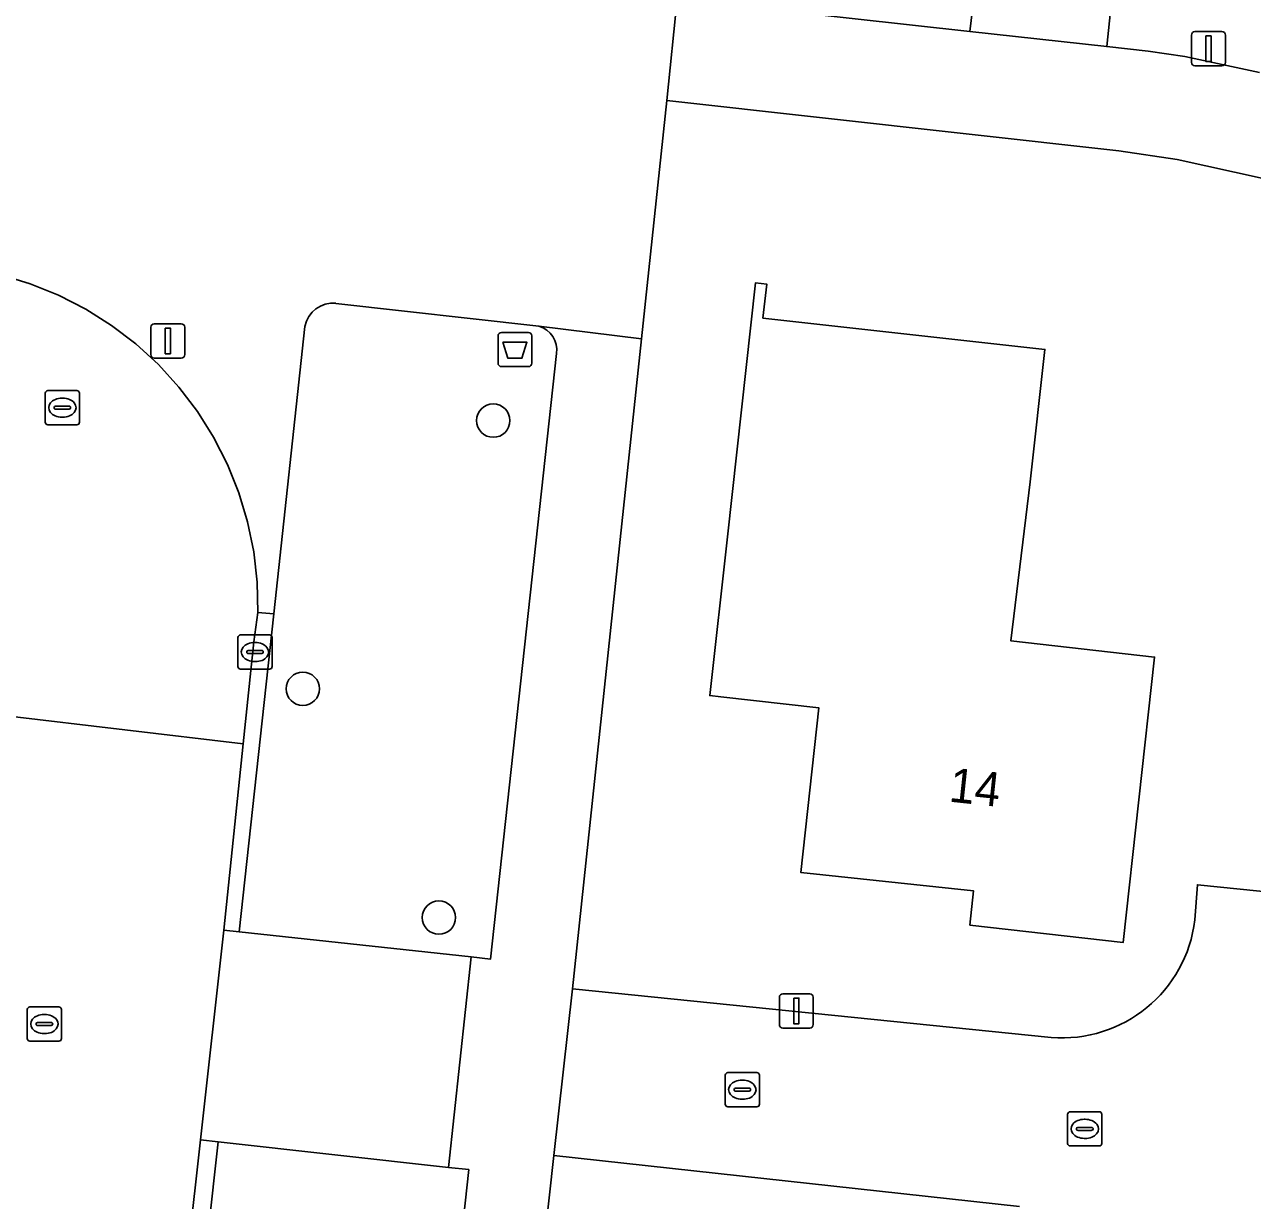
# Model space of a CAD drawing. Extents: x 161928 to 163071, y 386474 to 387428.
# Drawn here: x 162386.46 to 162422.4, y 386624.08 to 386658.51 of the extents above; entities that cross this region are included whole.
import ezdxf

# ---------------------------------------------------------------- set-up
doc = ezdxf.new("R2010")
doc.units = 0
for name, color, linetype in [('IMGEO_Afvalbak', 7, 'Continuous'), ('IMGEO_Boom', 7, 'Continuous'), ('IMGEO_Erf', 7, 'Continuous'), ('IMGEO_Groenvoorziening', 7, 'Continuous'), ('IMGEO_Kolk', 7, 'Continuous'), ('IMGEO_Lichtmast', 7, 'Continuous'), ('IMGEO_Pand', 7, 'Continuous'), ('IMGEO_Pand_nummerreeks', 7, 'Continuous'), ('IMGEO_Rijbaan_lokaal_open', 7, 'Continuous'), ('IMGEO_Rioolput', 7, 'Continuous'), ('IMGEO_Verkeersbordpaal', 7, 'Continuous'), ('IMGEO_Voetpad_open', 7, 'Continuous')]:
    doc.layers.add(name, color=color, linetype=linetype)

msp = doc.modelspace()

# ---------------------------------------------------------------- linework, layer by layer
at = {"layer": 'IMGEO_Afvalbak'}
for p, q in [((162400.417, 386649.497), (162401.207, 386649.497)), ((162401.207, 386649.497), (162400.417, 386649.497)), ((162400.317, 386648.597), (162400.317, 386649.397)), ((162400.317, 386649.397), (162400.317, 386648.597)), ((162401.307, 386649.397), (162401.307, 386648.597)), ((162401.307, 386648.597), (162401.307, 386649.397)), ((162401.207, 386648.497), (162400.417, 386648.497)), ((162400.417, 386648.497), (162401.207, 386648.497))]:
    msp.add_line(p, q, dxfattribs=at)
msp.add_lwpolyline([(162400.46, 386649.211), (162401.164, 386649.211), (162401.015, 386648.741), (162400.609, 386648.741), (162400.46, 386649.211)], dxfattribs=at)
for centre, start, end in [((162400.417, 386649.397), 90, 180), ((162400.417, 386649.397), 90, 180), ((162401.207, 386649.397), 0, 90), ((162401.207, 386649.397), 360, 90), ((162400.417, 386648.597), 180, 270), ((162400.417, 386648.597), 180, 270), ((162401.207, 386648.597), 270, 0), ((162401.207, 386648.597), 270, 0)]:
    msp.add_arc(centre, 0.1, start, end, dxfattribs=at)
at = {"layer": 'IMGEO_Boom'}
for centre in [(162400.177, 386646.917), (162394.604, 386639.064), (162398.586, 386632.365)]:
    msp.add_circle(centre, 0.489, dxfattribs=at)
at = {"layer": 'IMGEO_Erf'}
for points in [[(162454.731, 386634.129), (162429.842, 386651.007), (162427.559, 386652.217), (162425.176, 386653.219), (162422.714, 386654.003), (162420.192, 386654.565), (162418.483, 386654.813), (162405.257, 386656.292), (162404.515, 386649.308), (162403.939, 386643.891), (162402.493, 386630.278), (162416.503, 386628.855)], [(162415.579, 386623.904), (162401.954, 386625.399), (162400.548, 386612.657), (162395.336, 386564.99), (162414.895, 386562.738), (162421.638, 386561.962), (162444.564, 386594.917), (162445.356, 386594.4), (162447.893, 386598.102), (162459.435, 386614.943), (162461.829, 386626.715), (162463.03, 386628.501), (162454.731, 386634.129)], [(162420.711, 386632.302), (162420.785, 386633.326), (162432.793, 386632.1), (162431.191, 386617.163), (162419.313, 386618.428), (162419.342, 386619.587)]]:
    msp.add_lwpolyline(points, dxfattribs=at)
msp.add_lwpolyline([(162418.612, 386631.634), (162414.13, 386632.145), (162414.233, 386633.15), (162409.177, 386633.69), (162409.706, 386638.511), (162406.834, 386638.832), (162406.516, 386638.868), (162407.029, 386643.515), (162407.85, 386650.95), (162408.183, 386650.914), (162408.072, 386649.92), (162416.322, 386649.002), (162415.89, 386645.126), (162415.322, 386640.472), (162419.535, 386639.992)], close=True, dxfattribs=at)
msp.add_arc((162416.824, 386632.755), 3.913, 265.2956, 353.3499, dxfattribs=at)
at = {"layer": 'IMGEO_Groenvoorziening'}
for points in [[(162423.214, 386690.791), (162422.18, 386689.408), (162421.457, 386687.841), (162421.075, 386686.157), (162420.097, 386676.753), (162418.828, 386664.56), (162418.132, 386657.869), (162419.347, 386657.734), (162420.414, 386657.578), (162422.602, 386657.107)], [(162401.514, 386649.68), (162395.575, 386650.351)], [(162394.666, 386649.673), (162393.751, 386641.26), (162392.738, 386631.952), (162399.536, 386631.212), (162400.099, 386631.151), (162402.028, 386648.883)], [(162399.459, 386624.985), (162398.864, 386625.051), (162392.123, 386625.803), (162387.805, 386586.742), (162387.016, 386579.921)], [(162394.525, 386579.576), (162399.459, 386624.985)]]:
    msp.add_lwpolyline(points, dxfattribs=at)
for points in [[(162418.132, 386657.869), (162418.828, 386664.56), (162415.396, 386668.743), (162414.605, 386662.262), (162414.123, 386658.314)], [(162414.605, 386662.262), (162404.676, 386663.37), (162404.487, 386661.681), (162391.797, 386663.097), (162391.553, 386660.896), (162395.131, 386660.509), (162395.102, 386660.372), (162395.484, 386660.338), (162405.564, 386659.264), (162414.123, 386658.314)]]:
    msp.add_lwpolyline(points, close=True, dxfattribs=at)
for centre, radius, start, end in [((162395.486, 386649.522), 0.834, 83.8813, 169.5553), ((162401.309, 386648.983), 0.726, 352.0635, 73.5739)]:
    msp.add_arc(centre, radius, start, end, dxfattribs=at)
at = {"layer": 'IMGEO_Kolk'}
for p, q in [((162392.704, 386639.714), (162392.704, 386640.566)), ((162392.779, 386640.64), (162393.631, 386640.64)), ((162393.705, 386640.566), (162393.705, 386639.714)), ((162392.963, 386640.134), (162392.963, 386640.146)), ((162393.006, 386640.183), (162393.404, 386640.183)), ((162393.192, 386640.42), (162393.217, 386640.42)), ((162393.447, 386640.146), (162393.447, 386640.134)), ((162393.401, 386640.097), (162393.003, 386640.097)), ((162393.215, 386639.86), (162393.19, 386639.86)), ((162393.631, 386639.64), (162392.779, 386639.64)), ((162406.967, 386626.899), (162406.967, 386627.751)), ((162407.042, 386627.825), (162407.894, 386627.825)), ((162407.455, 386627.605), (162407.48, 386627.605)), ((162407.968, 386627.751), (162407.968, 386626.899)), ((162407.226, 386627.319), (162407.226, 386627.331)), ((162407.664, 386627.282), (162407.266, 386627.282)), ((162407.269, 386627.368), (162407.667, 386627.368)), ((162407.71, 386627.331), (162407.71, 386627.319)), ((162407.894, 386626.825), (162407.042, 386626.825)), ((162407.478, 386627.045), (162407.453, 386627.045)), ((162416.989, 386625.753), (162416.989, 386626.605)), ((162417.064, 386626.679), (162417.916, 386626.679)), ((162417.477, 386626.459), (162417.502, 386626.459)), ((162417.99, 386626.605), (162417.99, 386625.753)), ((162417.248, 386626.173), (162417.248, 386626.185)), ((162417.686, 386626.136), (162417.288, 386626.136)), ((162417.291, 386626.222), (162417.689, 386626.222)), ((162417.732, 386626.185), (162417.732, 386626.173)), ((162417.5, 386625.899), (162417.475, 386625.899)), ((162417.916, 386625.679), (162417.064, 386625.679))]:
    msp.add_line(p, q, dxfattribs=at)
for points in [[(162392.704, 386639.714), (162392.704, 386640.566)], [(162392.779, 386640.64), (162393.631, 386640.64)], [(162393.705, 386640.566), (162393.705, 386639.714)], [(162393.631, 386639.64), (162392.779, 386639.64)], [(162406.967, 386626.899), (162406.967, 386627.751)], [(162407.042, 386627.825), (162407.894, 386627.825)], [(162407.968, 386627.751), (162407.968, 386626.899)], [(162407.894, 386626.825), (162407.042, 386626.825)], [(162416.989, 386625.753), (162416.989, 386626.605)], [(162417.064, 386626.679), (162417.916, 386626.679)], [(162417.99, 386626.605), (162417.99, 386625.753)], [(162417.916, 386625.679), (162417.064, 386625.679)]]:
    msp.add_lwpolyline(points, dxfattribs=at)
for centre, radius, start, end in [((162392.781, 386640.564), 0.0765, 91.552, 178.448), ((162392.781, 386640.564), 0.0765, 91.552, 178.448), ((162393.629, 386640.564), 0.0765, 1.552, 88.448), ((162393.629, 386640.564), 0.0765, 1.552, 88.448), ((162393.003, 386640.143), 0.0403, 85.8775, 175.7526), ((162393, 386640.133), 0.0366, 178.938, 274.7102), ((162393.404, 386640.14), 0.043, 264.8664, 352.4533), ((162393.408, 386640.145), 0.0386, 1.7309, 96.639), ((162392.781, 386639.716), 0.0765, 181.552, 268.448), ((162392.781, 386639.716), 0.0765, 181.552, 268.448), ((162393.629, 386639.716), 0.0765, 271.552, 358.448), ((162393.629, 386639.716), 0.0765, 271.552, 358.448), ((162407.044, 386627.749), 0.0765, 91.552, 178.448), ((162407.044, 386627.749), 0.0765, 91.552, 178.448), ((162407.892, 386627.749), 0.0765, 1.552, 88.448), ((162407.892, 386627.749), 0.0765, 1.552, 88.448), ((162407.266, 386627.328), 0.0403, 85.8775, 175.7526), ((162407.263, 386627.318), 0.0366, 178.938, 274.7102), ((162407.667, 386627.325), 0.043, 264.8664, 352.4533), ((162407.671, 386627.33), 0.0386, 1.7309, 96.639), ((162407.044, 386626.901), 0.0765, 181.552, 268.448), ((162407.044, 386626.901), 0.0765, 181.552, 268.448), ((162407.892, 386626.901), 0.0765, 271.552, 358.448), ((162407.892, 386626.901), 0.0765, 271.552, 358.448), ((162417.066, 386626.603), 0.0765, 91.552, 178.448), ((162417.066, 386626.603), 0.0765, 91.552, 178.448), ((162417.914, 386626.603), 0.0765, 1.552, 88.448), ((162417.914, 386626.603), 0.0765, 1.552, 88.448), ((162417.288, 386626.182), 0.0403, 85.8775, 175.7526), ((162417.285, 386626.172), 0.0366, 178.938, 274.7102), ((162417.689, 386626.179), 0.043, 264.8664, 352.4533), ((162417.693, 386626.184), 0.0386, 1.7309, 96.639), ((162417.066, 386625.755), 0.0765, 181.552, 268.448), ((162417.066, 386625.755), 0.0765, 181.552, 268.448), ((162417.914, 386625.755), 0.0765, 271.552, 358.448), ((162417.914, 386625.755), 0.0765, 271.552, 358.448)]:
    msp.add_arc(centre, radius, start, end, dxfattribs=at)
for centre, major_axis, ratio, start_param, end_param in [((162393.191, 386640.14), (-0.387, 0.002), 0.722429, 4.712389, 7.853982), ((162393.216, 386640.14), (-0.39, 0.002), 0.717154, 1.570796, 4.712389), ((162407.454, 386627.325), (-0.387, 0.002), 0.722429, 4.712389, 7.853982), ((162407.479, 386627.325), (-0.39, 0.002), 0.717154, 1.570796, 4.712389), ((162417.476, 386626.179), (-0.387, 0.002), 0.722429, 4.712389, 7.853982), ((162417.501, 386626.179), (-0.39, 0.002), 0.717154, 1.570796, 4.712389)]:
    msp.add_ellipse(centre, major_axis=major_axis, ratio=ratio, start_param=start_param, end_param=end_param, dxfattribs=at)
at = {"layer": 'IMGEO_Lichtmast'}
for p, q in [((162390.157, 386648.85), (162390.157, 386649.65)), ((162390.157, 386649.65), (162390.157, 386648.85)), ((162390.257, 386649.75), (162391.047, 386649.75)), ((162391.047, 386649.75), (162390.257, 386649.75)), ((162391.147, 386649.65), (162391.147, 386648.85)), ((162391.147, 386648.85), (162391.147, 386649.65)), ((162391.047, 386648.75), (162390.257, 386648.75)), ((162390.257, 386648.75), (162391.047, 386648.75)), ((162408.652, 386630.132), (162409.442, 386630.132)), ((162409.442, 386630.132), (162408.652, 386630.132)), ((162408.552, 386629.232), (162408.552, 386630.032)), ((162408.552, 386630.032), (162408.552, 386629.232)), ((162409.542, 386630.032), (162409.542, 386629.232)), ((162409.542, 386629.232), (162409.542, 386630.032)), ((162409.442, 386629.132), (162408.652, 386629.132)), ((162408.652, 386629.132), (162409.442, 386629.132))]:
    msp.add_line(p, q, dxfattribs=at)
for points in [[(162390.577, 386649.625), (162390.727, 386649.625), (162390.727, 386648.875), (162390.577, 386648.875), (162390.577, 386649.625)], [(162408.972, 386630.007), (162409.122, 386630.007), (162409.122, 386629.257), (162408.972, 386629.257), (162408.972, 386630.007)]]:
    msp.add_lwpolyline(points, dxfattribs=at)
for centre, start, end in [((162390.257, 386649.65), 90, 180), ((162390.257, 386649.65), 90, 180), ((162391.047, 386649.65), 0, 90), ((162391.047, 386649.65), 360, 90), ((162390.257, 386648.85), 180, 270), ((162390.257, 386648.85), 180, 270), ((162391.047, 386648.85), 270, 0), ((162391.047, 386648.85), 270, 0), ((162408.652, 386630.032), 90, 180), ((162408.652, 386630.032), 90, 180), ((162409.442, 386630.032), 0, 90), ((162409.442, 386630.032), 360, 90), ((162408.652, 386629.232), 180, 270), ((162408.652, 386629.232), 180, 270), ((162409.442, 386629.232), 270, 0), ((162409.442, 386629.232), 270, 0)]:
    msp.add_arc(centre, 0.1, start, end, dxfattribs=at)
at = {"layer": 'IMGEO_Pand'}
msp.add_lwpolyline([(162409.177, 386633.69), (162414.233, 386633.15), (162414.13, 386632.145), (162418.612, 386631.634), (162419.535, 386639.992), (162415.322, 386640.472), (162415.89, 386645.126), (162416.322, 386649.002), (162408.072, 386649.92), (162408.183, 386650.914), (162407.85, 386650.95), (162407.029, 386643.515), (162406.516, 386638.868), (162406.834, 386638.832), (162409.706, 386638.511)], close=True, dxfattribs=at)
at = {"layer": 'IMGEO_Rijbaan_lokaal_open'}
for points in [[(162385.93, 386638.274), (162392.862, 386637.456), (162393.172, 386640.436), (162393.292, 386641.294), (162393.27, 386642.188), (162393.169, 386643.075), (162392.989, 386643.95), (162392.732, 386644.806), (162392.399, 386645.635), (162391.994, 386646.431), (162391.519, 386647.188), (162390.978, 386647.899), (162390.376, 386648.559), (162389.717, 386649.163), (162389.007, 386649.705), (162388.252, 386650.182), (162387.457, 386650.589), (162386.628, 386650.924), (162385.774, 386651.184)], [(162391.61, 386625.86), (162392.296, 386632), (162392.862, 386637.456), (162385.93, 386638.274), (162377.724, 386564.413), (162376.367, 386550.047)], [(162419.342, 386619.587), (162419.313, 386618.428), (162431.191, 386617.163), (162432.793, 386632.1), (162420.785, 386633.326), (162420.711, 386632.302)], [(162416.503, 386628.855), (162402.493, 386630.278), (162401.954, 386625.399), (162415.579, 386623.904)], [(162375.565, 386506.213), (162378.144, 386505.94), (162379.433, 386517.155), (162381.15, 386532.061), (162391.61, 386625.86)]]:
    msp.add_lwpolyline(points, dxfattribs=at)
msp.add_lwpolyline([(162399.536, 386631.212), (162392.738, 386631.952), (162392.296, 386632), (162391.61, 386625.86), (162392.123, 386625.803), (162398.864, 386625.051)], close=True, dxfattribs=at)
msp.add_arc((162416.824, 386632.755), 3.913, 265.2956, 353.3499, dxfattribs=at)
at = {"layer": 'IMGEO_Rioolput'}
for p, q in [((162387.066, 386646.87), (162387.066, 386647.722)), ((162387.141, 386647.796), (162387.993, 386647.796)), ((162388.067, 386647.722), (162388.067, 386646.87)), ((162387.325, 386647.29), (162387.325, 386647.302)), ((162387.368, 386647.339), (162387.766, 386647.339)), ((162387.554, 386647.576), (162387.579, 386647.576)), ((162387.809, 386647.302), (162387.809, 386647.29)), ((162387.763, 386647.253), (162387.365, 386647.253)), ((162387.577, 386647.016), (162387.552, 386647.016)), ((162387.993, 386646.796), (162387.141, 386646.796)), ((162386.615, 386629.748), (162387.467, 386629.748)), ((162386.54, 386628.822), (162386.54, 386629.674)), ((162387.028, 386629.528), (162387.053, 386629.528)), ((162387.541, 386629.674), (162387.541, 386628.822)), ((162386.799, 386629.242), (162386.799, 386629.254)), ((162387.237, 386629.205), (162386.839, 386629.205)), ((162386.842, 386629.291), (162387.24, 386629.291)), ((162387.051, 386628.968), (162387.026, 386628.968)), ((162387.283, 386629.254), (162387.283, 386629.242)), ((162387.467, 386628.748), (162386.615, 386628.748))]:
    msp.add_line(p, q, dxfattribs=at)
for points in [[(162387.066, 386646.87), (162387.066, 386647.722)], [(162387.141, 386647.796), (162387.993, 386647.796)], [(162388.067, 386647.722), (162388.067, 386646.87)], [(162387.993, 386646.796), (162387.141, 386646.796)], [(162386.615, 386629.748), (162387.467, 386629.748)], [(162386.54, 386628.822), (162386.54, 386629.674)], [(162387.541, 386629.674), (162387.541, 386628.822)], [(162387.467, 386628.748), (162386.615, 386628.748)]]:
    msp.add_lwpolyline(points, dxfattribs=at)
for centre, radius, start, end in [((162387.143, 386647.72), 0.0765, 91.552, 178.448), ((162387.143, 386647.72), 0.0765, 91.552, 178.448), ((162387.991, 386647.72), 0.0765, 1.552, 88.448), ((162387.991, 386647.72), 0.0765, 1.552, 88.448), ((162387.365, 386647.299), 0.0403, 85.8775, 175.7526), ((162387.77, 386647.301), 0.0386, 1.7309, 96.639), ((162387.362, 386647.289), 0.0366, 178.938, 274.7102), ((162387.766, 386647.296), 0.043, 264.8664, 352.4533), ((162387.143, 386646.872), 0.0765, 181.552, 268.448), ((162387.143, 386646.872), 0.0765, 181.552, 268.448), ((162387.991, 386646.872), 0.0765, 271.552, 358.448), ((162387.991, 386646.872), 0.0765, 271.552, 358.448), ((162386.617, 386629.672), 0.0765, 91.552, 178.448), ((162386.617, 386629.672), 0.0765, 91.552, 178.448), ((162387.465, 386629.672), 0.0765, 1.552, 88.448), ((162387.465, 386629.672), 0.0765, 1.552, 88.448), ((162386.839, 386629.251), 0.0403, 85.8775, 175.7526), ((162386.836, 386629.241), 0.0366, 178.938, 274.7102), ((162387.24, 386629.248), 0.043, 264.8664, 352.4533), ((162387.244, 386629.253), 0.0386, 1.7309, 96.639), ((162386.617, 386628.824), 0.0765, 181.552, 268.448), ((162386.617, 386628.824), 0.0765, 181.552, 268.448), ((162387.465, 386628.824), 0.0765, 271.552, 358.448), ((162387.465, 386628.824), 0.0765, 271.552, 358.448)]:
    msp.add_arc(centre, radius, start, end, dxfattribs=at)
for centre, major_axis, ratio, start_param, end_param in [((162387.553, 386647.296), (-0.387, 0.002), 0.722429, 4.712389, 7.853982), ((162387.578, 386647.296), (-0.39, 0.002), 0.717154, 1.570796, 4.712389), ((162387.027, 386629.248), (-0.387, 0.002), 0.722429, 4.712389, 7.853982), ((162387.052, 386629.248), (-0.39, 0.002), 0.717154, 1.570796, 4.712389)]:
    msp.add_ellipse(centre, major_axis=major_axis, ratio=ratio, start_param=start_param, end_param=end_param, dxfattribs=at)
at = {"layer": 'IMGEO_Verkeersbordpaal'}
for p, q in [((162420.616, 386657.406), (162420.616, 386658.206)), ((162420.616, 386658.206), (162420.616, 386657.406)), ((162420.716, 386658.306), (162421.506, 386658.306)), ((162421.506, 386658.306), (162420.716, 386658.306)), ((162421.606, 386658.206), (162421.606, 386657.406)), ((162421.606, 386657.406), (162421.606, 386658.206)), ((162421.506, 386657.306), (162420.716, 386657.306)), ((162420.716, 386657.306), (162421.506, 386657.306))]:
    msp.add_line(p, q, dxfattribs=at)
msp.add_lwpolyline([(162421.036, 386658.181), (162421.186, 386658.181), (162421.186, 386657.431), (162421.036, 386657.431), (162421.036, 386658.181)], dxfattribs=at)
for centre, start, end in [((162420.716, 386658.206), 90, 180), ((162420.716, 386658.206), 90, 180), ((162421.506, 386658.206), 0, 90), ((162421.506, 386658.206), 360, 90), ((162420.716, 386657.406), 180, 270), ((162420.716, 386657.406), 180, 270), ((162421.506, 386657.406), 270, 0), ((162421.506, 386657.406), 270, 0)]:
    msp.add_arc(centre, 0.1, start, end, dxfattribs=at)
at = {"layer": 'IMGEO_Voetpad_open'}
for points in [[(162405.257, 386656.292), (162405.564, 386659.264)], [(162422.602, 386657.107), (162420.414, 386657.578), (162419.347, 386657.734), (162418.132, 386657.869), (162414.123, 386658.314), (162405.564, 386659.264), (162405.257, 386656.292), (162418.483, 386654.813), (162420.192, 386654.565), (162422.714, 386654.003)], [(162395.575, 386650.351), (162401.514, 386649.68), (162404.515, 386649.308), (162405.257, 386656.292)], [(162385.774, 386651.184), (162386.628, 386650.924), (162387.457, 386650.589), (162388.252, 386650.182), (162389.007, 386649.705), (162389.717, 386649.163), (162390.376, 386648.559), (162390.978, 386647.899), (162391.519, 386647.188), (162391.994, 386646.431), (162392.399, 386645.635), (162392.732, 386644.806), (162392.989, 386643.95), (162393.169, 386643.075), (162393.27, 386642.188), (162393.292, 386641.294), (162393.751, 386641.26), (162394.666, 386649.673)], [(162400.548, 386612.657), (162401.954, 386625.399), (162402.493, 386630.278), (162403.939, 386643.891), (162404.515, 386649.308), (162401.514, 386649.68)], [(162402.028, 386648.883), (162400.099, 386631.151), (162399.536, 386631.212), (162398.864, 386625.051), (162399.459, 386624.985), (162394.525, 386579.576)], [(162387.016, 386579.921), (162387.805, 386586.742), (162392.123, 386625.803), (162391.61, 386625.86), (162381.15, 386532.061)]]:
    msp.add_lwpolyline(points, dxfattribs=at)
msp.add_lwpolyline([(162393.751, 386641.26), (162393.292, 386641.294), (162393.172, 386640.436), (162392.862, 386637.456), (162392.296, 386632), (162392.738, 386631.952)], close=True, dxfattribs=at)
for centre, radius, start, end in [((162395.486, 386649.522), 0.834, 83.8813, 169.5553), ((162401.309, 386648.983), 0.726, 352.0635, 73.5739)]:
    msp.add_arc(centre, radius, start, end, dxfattribs=at)

# ---------------------------------------------------------------- texts
at = {"layer": 'IMGEO_Pand_nummerreeks'}
msp.add_text('14', height=1, rotation=353.9037, dxfattribs=at).set_placement((162413.489, 386635.764))

doc.saveas('drawing.dxf')
